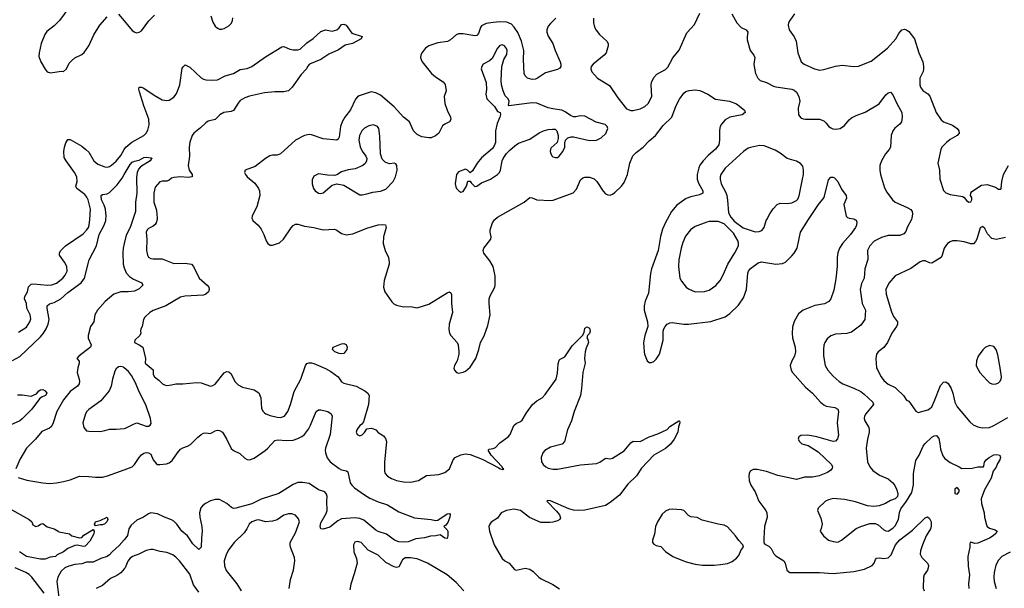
# Model space of a CAD drawing. Header units: inches. Extents: x 1682530 to 1839546, y 640742 to 791647.
# Tile 851 of 923: x 1819090 to 1827660, y 726792 to 731737. Entities that reach past the tile are written whole.
import ezdxf

# ---------------------------------------------------------------- set-up
doc = ezdxf.new("R2010")
doc.units = ezdxf.units.IN
doc.header["$MEASUREMENT"] = 0
for name, color, linetype in [('B8712', 7, 'Continuous'), ('B8713', 7, 'Continuous'), ('B8722', 7, 'Continuous'), ('B8723', 7, 'Continuous')]:
    doc.layers.add(name, color=color, linetype=linetype)

msp = doc.modelspace()

# ---------------------------------------------------------------- linework, layer by layer
at = {"layer": 'B8712', "color": 5}
for points, elevation in [([(1819026.4, 728773.6), (1819091, 728809), (1819270, 728979), (1819295.7, 729010), (1819320.2, 729050), (1819336.5, 729090), (1819344.7, 729130), (1819328.2, 729230), (1819330, 729250.4), (1819350, 729264.9), (1819390, 729278), (1819447, 729310), (1819510, 729363.7), (1819625, 729450), (1819653.3, 729490), (1819694.7, 729650), (1819758.4, 729770), (1819780.2, 729870), (1819825.6, 729950), (1819839.3, 729990), (1819840.1, 730000)], 560), ([(1819079.5, 729020.5), (1819150, 729062.4), (1819178.9, 729110), (1819185.1, 729134.9), (1819181.1, 729170), (1819153, 729230), (1819147.6, 729270), (1819131.3, 729310), (1819134, 729330), (1819158.4, 729370), (1819166.2, 729413.8), (1819190, 729436.1), (1819210, 729439.7), (1819330.8, 729429.2), (1819370, 729430.2), (1819410, 729446.5), (1819465.1, 729490), (1819485.3, 729514.7), (1819502.2, 729550), (1819501, 729590), (1819481, 729630), (1819435.1, 729690), (1819436, 729710), (1819447.6, 729730), (1819488.7, 729770), (1819643.4, 729876.6), (1819674.6, 729910), (1819688.8, 729930), (1819695.7, 729950), (1819699.7, 730000)], 580), ([(1820000, 729791.8), (1819990.1, 729750), (1819986, 729710), (1819990.2, 729610), (1820000, 729580.4)], 560), ([(1820000, 729370.7), (1819968.7, 729371.3), (1819910, 729350.9), (1819832.8, 729287.2), (1819766, 729210), (1819744.1, 729170), (1819736.2, 729110), (1819706, 729070), (1819685.5, 728990), (1819686.8, 728966.8), (1819710.3, 728910), (1819706.3, 728890), (1819603.1, 728810), (1819588.2, 728790), (1819606.7, 728766.7), (1819607.4, 728750), (1819594.2, 728710), (1819590.2, 728670), (1819608, 728610), (1819611.4, 728590), (1819607.6, 728570), (1819594, 728550), (1819530, 728502.6), (1819471.3, 728430), (1819412.1, 728330), (1819378, 728222), (1819364.4, 728195.6), (1819350, 728184), (1819283.5, 728156.5), (1819227.2, 728090), (1819150.2, 728009.8), (1819090, 727912.3), (1819054.9, 727830)], 560), ([(1820000, 728709.1), (1819994.2, 728714.2), (1819970, 728722.2), (1819950, 728718.7), (1819930, 728700.3), (1819918.4, 728681.6), (1819897.1, 728610), (1819887.2, 728550), (1819867, 728510), (1819796.5, 728423.5), (1819690, 728346), (1819674, 728330), (1819661.7, 728310), (1819638, 728230), (1819647, 728190), (1819670, 728163), (1819690, 728158), (1819790, 728155.5), (1819830, 728166), (1819870, 728176.4), (1819930, 728174.9), (1820000, 728183.4)], 580), ([(1819070, 728474), (1819110, 728476), (1819190, 728462), (1819235.3, 728484.7), (1819256, 728510), (1819270, 728519.3), (1819290, 728520.4), (1819310.7, 728510), (1819326, 728490), (1819315.5, 728470), (1819283.9, 728456.1), (1819260.7, 728439.3), (1819194, 728350), (1819110, 728267.1), (1819090, 728248.7), (1819006, 728210)], 540), ([(1819075.9, 727755.9), (1819151.8, 727731.8), (1819290, 727709), (1819350, 727703.6), (1819410, 727708.2), (1819470, 727719.7), (1819530, 727736.9), (1819610, 727768.9), (1819690, 727765.5), (1819750, 727757.6), (1819810, 727759.7), (1819852.7, 727770), (1820000, 727822.5)], 560), ([(1818994, 727490), (1819171.3, 727390), (1819196, 727370), (1819205.1, 727345.1), (1819230, 727331), (1819250, 727336), (1819269.3, 727350.7), (1819290, 727356), (1819327.9, 727327.9), (1819390, 727308), (1819424.7, 727290), (1819430, 727282), (1819524.5, 727264.5), (1819544.7, 727250), (1819610, 727230.6), (1819630, 727234), (1819646.6, 727253.4), (1819730, 727304.7), (1819738.8, 727290), (1819733.8, 727266.2), (1819699, 727201), (1819660.4, 727159.6), (1819645.5, 727154.5), (1819590, 727166), (1819570, 727163.1), (1819510, 727137.6), (1819470, 727109.5), (1819416.8, 727083.2), (1819402, 727070), (1819356, 727064), (1819310, 727045.2), (1819270, 727044.2), (1819150, 727069.9), (1819089, 727109)], 540), ([(1820000, 727214.2), (1819954.8, 727165.2), (1819894, 727110), (1819870, 727082.3), (1819851.1, 727068.9), (1819795.3, 727050), (1819730, 727019.8), (1819670, 727018.2), (1819630, 727003.7), (1819570, 726997.9), (1819515.9, 726984.1), (1819483.1, 726970), (1819450, 726941.1), (1819420.2, 726890), (1819412, 726850), (1819433.8, 726690)], 560), ([(1819302.6, 726750), (1819193.8, 726890), (1819171.5, 726911.5), (1819142.4, 726930), (1819050, 726970.8)], 560), ([(1820000, 726961.3), (1819970, 726926.3), (1819935.8, 726904.2), (1819881.3, 726878.7), (1819810, 726816.3), (1819754, 726790)], 580)]:
    msp.add_lwpolyline(points, dxfattribs=dict(at, elevation=elevation))
at = {"layer": 'B8712', "color": 5, "elevation": 540}
msp.add_lwpolyline([(1819750, 727335.3), (1819741.2, 727350), (1819750, 727370.6), (1819790, 727382), (1819851.3, 727410), (1819857.1, 727390), (1819847.7, 727370), (1819830, 727352.3), (1819810, 727345.6), (1819790, 727345.6)], close=True, dxfattribs=at)
at = {"layer": 'B8713', "color": 5}
for points, elevation in [([(1819518.4, 731841.6), (1819435.6, 731730), (1819390, 731683.5), (1819325.8, 731634.2), (1819307.2, 731610), (1819275.6, 731530), (1819258.7, 731450), (1819256.4, 731416.4), (1819274.4, 731370), (1819310, 731307.3), (1819330, 731284.9), (1819356.7, 731276.7), (1819450, 731290.8), (1819470, 731287.3), (1819496, 731310), (1819521.1, 731358.9), (1819539.1, 731380.9), (1819570, 731404.9), (1819630, 731434.4), (1819650, 731452.7), (1819690, 731510.6), (1819734.9, 731605.1), (1819786.6, 731690), (1819850, 731761.1)], 620), ([(1819950, 731787), (1820000, 731726.8)], 620), ([(1819699.7, 730000), (1819707, 730090), (1819686.9, 730170), (1819675.2, 730195.2), (1819657.8, 730217.8), (1819586, 730270), (1819579.2, 730290), (1819589.8, 730330), (1819586.8, 730370), (1819567.2, 730410), (1819492.8, 730510), (1819477.7, 730537.7), (1819472.9, 730590), (1819478.2, 730630), (1819490, 730667.3), (1819510, 730695.5), (1819530, 730695.8), (1819630, 730636.9), (1819666, 730610), (1819690, 730584.6), (1819734.7, 730510), (1819770, 730481.2), (1819830, 730456.9), (1819850, 730456.1), (1819870, 730461.5), (1819890, 730471.5), (1819930, 730507.9), (1819970, 730557.7), (1820000, 730607.2)], 580), ([(1819840.1, 730000), (1819842.7, 730030), (1819837, 730090), (1819825.1, 730125.1), (1819801.5, 730170), (1819799.5, 730210), (1819810, 730217.6), (1819850, 730222), (1819870, 730233.7), (1819938.1, 730301.9), (1819981.6, 730358.4), (1820000, 730390.6)], 560)]:
    msp.add_lwpolyline(points, dxfattribs=dict(at, elevation=elevation))
at = {"layer": 'B8722', "color": 5}
for points, elevation in [([(1820073.1, 730000), (1820050, 729931.1), (1820016.9, 729863.1), (1820000, 729791.8)], 560), ([(1820285, 730000), (1820278.9, 729970), (1820270, 729956.2), (1820250, 729941.3), (1820210, 729923), (1820198.9, 729910), (1820191.5, 729890), (1820195.6, 729830), (1820193.7, 729730), (1820201.3, 729690), (1820211.8, 729671.8), (1820230, 729662), (1820250, 729657.4), (1820330, 729657.2), (1820430, 729618.4), (1820530, 729620.2), (1820584.9, 729610), (1820602.3, 729590), (1820650.3, 729490), (1820720.4, 729430), (1820735.5, 729410), (1820739.5, 729390), (1820732.9, 729370), (1820710.3, 729350), (1820690, 729342.9), (1820526.2, 729333.8), (1820490, 729324.8), (1820362.8, 729250), (1820250, 729207.8), (1820223, 729190), (1820179.1, 729150), (1820167.3, 729130), (1820154.8, 729070), (1820144, 729050), (1820140.7, 729030), (1820144.9, 729010), (1820135.5, 728990), (1820092.7, 728950), (1820087.7, 728930), (1820130.7, 728910), (1820160.7, 728890), (1820186, 728790), (1820182, 728750), (1820250.9, 728690.9), (1820251.6, 728651.6), (1820262, 728630), (1820302, 728602), (1820331.3, 728570), (1820350, 728560.7), (1820370, 728557.3), (1820410, 728560.7), (1820449.4, 728570.6), (1820510, 728570.7), (1820630, 728583), (1820670, 728578), (1820750, 728550.4), (1820770, 728554.9), (1820790, 728568.9), (1820870, 728664.9), (1820890, 728677.3), (1820910, 728676.3), (1820930, 728657.3), (1820961.3, 728590), (1820990, 728561.7), (1821030, 728541.8), (1821130, 728519), (1821171.2, 728491.2), (1821187.4, 728450), (1821194.9, 728354.9), (1821208, 728330), (1821219.3, 728319.3), (1821230.7, 728310), (1821270, 728295.6), (1821330, 728280.7), (1821361.1, 728278.9), (1821393.6, 728290), (1821423.5, 728330), (1821448, 728392), (1821477.3, 728502.7), (1821537.7, 728610), (1821577.1, 728730), (1821590, 728746), (1821606.9, 728753.1), (1821630, 728753.7), (1821650, 728748), (1821750, 728705.1), (1821798.2, 728678.2), (1821861, 728630), (1821889.3, 728589.3), (1821910, 728576.5), (1822019.7, 728550), (1822094.4, 728510), (1822120.6, 728490), (1822132.1, 728467.9), (1822125.5, 728390), (1822081.3, 728238.7), (1822064.4, 728215.6), (1822050, 728208.7), (1822022.8, 728170), (1822018.8, 728150), (1822026, 728130), (1822050, 728117.3), (1822070, 728127.3), (1822090, 728146.8), (1822110, 728178), (1822150, 728184), (1822170, 728180.5), (1822190, 728170.6), (1822210, 728148.2), (1822257, 728117), (1822274.8, 728094.8), (1822283.6, 728070), (1822264, 727890), (1822264.9, 727810), (1822270.5, 727790), (1822290, 727768.5), (1822327.3, 727747.3), (1822370, 727730.3), (1822430, 727716.9), (1822490, 727714.6), (1822561.2, 727730), (1822630, 727773.4), (1822736.6, 727783.4), (1822790, 727799.3), (1822831.6, 727830), (1822863, 727910), (1822879.5, 727930), (1822930, 727953.4), (1822970, 727962.4), (1823010, 727955.8), (1823114.1, 727914.1), (1823259.7, 727839.7), (1823271, 727830), (1823295.6, 727824.4), (1823302.7, 727830), (1823295.1, 727835.1), (1823289.6, 727850), (1823193.3, 727950), (1823167.2, 727992.8), (1823177.2, 728002.8), (1823210, 728008), (1823230, 728017.8), (1823270, 728056.5), (1823340.4, 728110), (1823357.6, 728130), (1823390.8, 728209.2), (1823410, 728227), (1823450, 728242.6), (1823464.5, 728255.5), (1823501, 728319), (1823551.8, 728390), (1823590, 728421.3), (1823636.2, 728450), (1823662.4, 728477.6), (1823758.4, 728610), (1823770, 728662), (1823775.8, 728744.2), (1823784.9, 728775.1), (1823793.6, 728786.4), (1823835.3, 728804.7), (1823899, 728901), (1823987.6, 728990), (1824001.7, 729018.3), (1824010, 729056), (1824030, 729066), (1824050, 729056), (1824054, 729030), (1824050, 729008), (1824032, 728990), (1824026.8, 728970), (1824036, 728956), (1824040.5, 728930), (1824018.9, 728881.1), (1824012.2, 728850), (1824007, 728790), (1824010.4, 728750), (1823991.4, 728668.6), (1823980.2, 728530), (1823970, 728469.4), (1823915.9, 728330), (1823891.4, 728248.6), (1823858.7, 728170), (1823830.3, 728069.7), (1823810, 728045.6), (1823710, 728018.9), (1823661.6, 727990), (1823643.8, 727970), (1823628.7, 727930), (1823632.3, 727892.3), (1823645.5, 727870), (1823670, 727848.2), (1823690, 727838.4), (1823730, 727828.7), (1823770, 727828.7), (1823970, 727866.3), (1824110, 727878.7), (1824138, 727890), (1824190, 727924.9), (1824230, 727918.7), (1824250, 727923.1), (1824350, 727987.7), (1824410, 728057), (1824428.9, 728071.1), (1824490.8, 728069.2), (1824570, 728108.9), (1824645.3, 728134.7), (1824726.3, 728173.7), (1824750, 728199.3), (1824828, 728250), (1824834, 728250), (1824836, 728230), (1824824.5, 728195.5), (1824819.3, 728150), (1824784.9, 728090), (1824753.4, 728046.6), (1824710, 728008), (1824608.4, 727950), (1824502.8, 727837.3), (1824457.6, 727770), (1824382.4, 727697.6), (1824310, 727602.7), (1824230, 727538), (1824190, 727511.6), (1824010, 727472.8), (1823950, 727467.7), (1823910, 727472.9), (1823870, 727484.4), (1823710, 727552.9), (1823683.4, 727556.6), (1823679.1, 727550), (1823763.1, 727463.1), (1823788.6, 727430), (1823795.8, 727404.2), (1823790.2, 727390), (1823770, 727378.2), (1823730, 727366.3), (1823703.8, 727363.8), (1823625.6, 727365.6), (1823528.1, 727408.1), (1823449.9, 727469.9), (1823390, 727481.5), (1823327.7, 727470), (1823280.4, 727450), (1823250, 727402.9), (1823193.7, 727366.3), (1823180.5, 727350), (1823174.4, 727330), (1823179.5, 727290), (1823220.4, 727170), (1823290.3, 727050.3), (1823311.8, 727031.8), (1823350.6, 727010), (1823396.2, 726956.2), (1823410.4, 726950.3), (1823490, 726966.1), (1823530, 726958.9), (1823559.5, 726939.5), (1823608.9, 726888.9), (1823630, 726874.6), (1823730, 726824.6), (1823787.2, 726787.2)], 580), ([(1821114.8, 730000), (1821119.1, 729990), (1821166, 729950), (1821190, 729915.5), (1821215.8, 729870), (1821235.3, 729815.3), (1821250.4, 729790.3), (1821270, 729777.1), (1821290, 729776.4), (1821350, 729797), (1821385.4, 729830), (1821451.3, 729928.7), (1821470, 729947.4), (1821490, 729958.7), (1821510, 729959.5), (1821570, 729941.8), (1821650, 729931.3), (1821730, 729910.3), (1821830, 729915.5), (1821850, 729907.7), (1821890, 729878), (1821930, 729867.2), (1821990, 729876.1), (1822110, 729923.6), (1822210, 729952.2), (1822250, 729957.1), (1822272.8, 729952.8), (1822280.5, 729930), (1822257.6, 729850), (1822254.4, 729790), (1822270.3, 729730.3), (1822300.5, 729670), (1822306.4, 729630), (1822304.4, 729610), (1822263.1, 729470), (1822257.6, 729410), (1822268.5, 729370), (1822330, 729284), (1822347.3, 729267.3), (1822370, 729254.9), (1822430, 729239.5), (1822490, 729242), (1822550, 729231.8), (1822650, 729264.6), (1822810, 729363), (1822830, 729370.7), (1822842, 729362), (1822847.1, 729347.1), (1822846.8, 729270), (1822857.3, 729190), (1822827.7, 729090), (1822824.5, 729044.5), (1822830.8, 729010), (1822841, 728990), (1822898.8, 728930), (1822906.8, 728910), (1822910.8, 728850), (1822910.8, 728830), (1822897.3, 728770), (1822874.8, 728730), (1822868.2, 728708.2), (1822874.8, 728690), (1822892, 728670), (1822910, 728662.8), (1822949.1, 728670.9), (1822970, 728681), (1823010, 728716), (1823060.9, 728790), (1823086, 728870), (1823099.3, 728930), (1823131.9, 728988.1), (1823163.1, 729076.9), (1823185.4, 729170), (1823176.4, 729270), (1823177.4, 729310), (1823184.6, 729335.4), (1823225.1, 729410), (1823229.6, 729430.4), (1823229.6, 729510.4), (1823210, 729591.8), (1823181.7, 729641.7), (1823130, 729706), (1823125.1, 729730), (1823129.7, 729750.3), (1823191.5, 729830), (1823192.8, 729850), (1823183.5, 729890), (1823185.6, 729910), (1823204.2, 729970), (1823221.8, 729998.2), (1823224.3, 730000)], 620), ([(1824724.8, 730000), (1824710, 729973.3), (1824685, 729915), (1824668.8, 729851.2), (1824648.1, 729730), (1824589.3, 729570), (1824581, 729530), (1824561.7, 729358.3), (1824533.1, 729290), (1824524.2, 729250), (1824524.2, 729210), (1824554, 729110), (1824557.1, 729070), (1824530.4, 728990), (1824520.5, 728930), (1824524, 728850), (1824527.3, 728830), (1824550, 728771.3), (1824570, 728756), (1824590, 728756), (1824610, 728766), (1824630, 728786), (1824659.3, 728830), (1824691.5, 728950), (1824691.7, 729028.3), (1824696.2, 729050), (1824706.6, 729070), (1824726.6, 729090), (1824750, 729100.3), (1824770, 729102.7), (1824870, 729090.2), (1824910, 729090.2), (1825106.9, 729113.1), (1825230, 729153.8), (1825270, 729182.3), (1825345.2, 729254.8), (1825390, 729319.5), (1825417, 729390), (1825427.9, 729532.1), (1825432.8, 729550), (1825450, 729572.4), (1825517.7, 729622.3), (1825547.7, 729632.3), (1825670, 729612.2), (1825730, 729617.6), (1825754, 729630), (1825810, 729683.1), (1825831.8, 729708.2), (1825856.5, 729750), (1825884.7, 729890), (1825956.8, 730000)], 620), ([(1825296.7, 730000), (1825310, 729986), (1825387.7, 729927.7), (1825490, 729893), (1825525.4, 729894.6), (1825550, 729904), (1825570, 729931), (1825588, 729990), (1825593, 730000)], 640), ([(1826359.7, 730000), (1826370, 729994.8), (1826377.5, 729977.5), (1826374.4, 729950), (1826364.9, 729930), (1826320.4, 729870), (1826250.2, 729790), (1826226.5, 729750), (1826210.2, 729710), (1826204.4, 729670), (1826206.3, 729590), (1826194.8, 729485.2), (1826175.6, 729384.4), (1826150.2, 729309.8), (1826132.2, 729287.8), (1826094.3, 729265.7), (1826010, 729250.9), (1825908.5, 729210), (1825870, 729178), (1825830, 729114), (1825815.9, 729064.1), (1825812.8, 729010), (1825816.5, 728970), (1825838.5, 728890), (1825842.3, 728850), (1825832.4, 728810), (1825810, 728769.4), (1825796.5, 728730), (1825804, 728690), (1825816.9, 728670), (1825930, 728541.7), (1825991.5, 728490), (1826060.3, 728410), (1826090, 728386.5), (1826110, 728376.9), (1826184.4, 728364.4), (1826212.2, 728350), (1826215.6, 728330), (1826206, 728230), (1826216.9, 728123.1), (1826208.8, 728091.2), (1826190, 728072), (1826170, 728069.5), (1826150, 728073.6), (1826028, 728110), (1825950, 728125.2), (1825890, 728121.2), (1825871.3, 728110), (1825866.8, 728090), (1825876, 728070), (1825898, 728050), (1825953.4, 728033.4), (1826040.4, 727980.4), (1826155.5, 727870), (1826165.5, 727850), (1826162, 727838), (1826150, 727820.9), (1826120.5, 727799.5), (1826049.1, 727770.9), (1825990, 727759.1), (1825921, 727759), (1825850, 727739.8), (1825690, 727773.3), (1825590, 727808.5), (1825510, 727825.1), (1825474, 727826), (1825448.9, 727811.1), (1825439.3, 727790), (1825435.8, 727770), (1825440.3, 727730), (1825452.8, 727690), (1825490.3, 727630), (1825524.2, 727550), (1825583.1, 727470), (1825592.8, 727450), (1825595.3, 727410), (1825574, 727330), (1825565.5, 727225.5), (1825567.3, 727187.3), (1825574.8, 727174.8), (1825610, 727157.3), (1825630, 727137.3), (1825653, 727093), (1825670, 727074.9), (1825739.5, 727030), (1825753.7, 727010), (1825766.7, 726950), (1825792, 726930), (1826050, 726930.2), (1826170, 726920.8), (1826350, 726937.8), (1826442.2, 726957.8), (1826510.8, 726989.2), (1826526.3, 727010), (1826537.7, 727042.3), (1826546.9, 727053.1), (1826570, 727055.8), (1826610, 727050.2), (1826650, 727058), (1826676, 727084), (1826714, 727170), (1826750, 727213.8), (1826861.3, 727298.7), (1826970, 727404.4), (1826990, 727412.9), (1827010, 727399.6), (1827023.8, 727370), (1827023.1, 727330), (1827017, 727310), (1826980.9, 727250), (1826948, 727170), (1826930, 727117.2), (1826927.9, 727090), (1826941.2, 727061.2), (1826992.7, 727010), (1826999.3, 726990), (1826998, 726970), (1826990.5, 726950), (1826963, 726910), (1826958, 726890), (1826953, 726793), (1826962.8, 726770)], 620), ([(1826851.4, 730000), (1826815.6, 729930), (1826803.8, 729896.2), (1826785.8, 729874.1), (1826750, 729861.3), (1826650, 729859.8), (1826590, 729842.4), (1826526.7, 729810), (1826488.8, 729770), (1826468.8, 729730), (1826472.7, 729652.7), (1826445, 729570), (1826439.7, 729490), (1826417, 729443), (1826405.8, 729390), (1826422.7, 729270), (1826453.2, 729210), (1826446, 729130), (1826410, 729079.7), (1826330, 729019.7), (1826290, 729007.1), (1826190, 729003), (1826150, 728987.3), (1826119.2, 728960.8), (1826098, 728930), (1826090, 728908), (1826084.9, 728870), (1826086.6, 728813.4), (1826102, 728730), (1826124.9, 728690), (1826170, 728638.4), (1826223.8, 728590), (1826255.5, 728570), (1826350, 728533.2), (1826410, 728503.9), (1826440.9, 728480.9), (1826517, 728410), (1826521.1, 728390), (1826454, 728310), (1826443.1, 728290), (1826441.3, 728270), (1826447, 728250), (1826479.6, 728190), (1826484, 728170), (1826484.9, 728150), (1826470.3, 728090), (1826458, 728010), (1826470, 727891.3), (1826490, 727847.3), (1826516.7, 727816.7), (1826574.9, 727774.9), (1826650, 727744.9), (1826688.3, 727708.3), (1826705.8, 727685.8), (1826724, 727650), (1826733, 727610), (1826730.6, 727590), (1826710.5, 727569.5), (1826670, 727554.5), (1826626, 727530), (1826570, 727509.6), (1826524.8, 727504.8), (1826470, 727509.6), (1826364, 727544), (1826270, 727563.9), (1826170, 727572.9), (1826130, 727562.4), (1826104, 727550), (1826038.8, 727490), (1826034.8, 727470), (1826063.4, 727403.4), (1826074, 727350), (1826067.3, 727312.7), (1826058, 727290), (1826086, 727250), (1826130, 727210.7), (1826170, 727198), (1826210, 727194.9), (1826242.7, 727210), (1826370, 727312), (1826409.8, 727330.2), (1826490, 727354.9), (1826536.7, 727356.7), (1826562.8, 727342.8), (1826610, 727302), (1826630, 727293), (1826650, 727290.4), (1826690, 727315.3), (1826710, 727336.4), (1826738.2, 727390), (1826747.2, 727452.8), (1826758, 727482), (1826810, 727550.8), (1826854.5, 727625.5), (1826870, 727691.3), (1826870, 727792), (1826890, 727902.8), (1826918.3, 727950), (1826952.8, 728027.2), (1826968.5, 728050), (1827030, 728107.4), (1827050, 728118.7), (1827070, 728120.5), (1827090, 728096), (1827100.2, 728050), (1827103.2, 728003.2), (1827123.6, 727943.6), (1827142.4, 727922.4), (1827187.5, 727887.5), (1827267.3, 727850), (1827290, 727834.9), (1827381.6, 727838.4), (1827430, 727847.7), (1827478, 727850), (1827483.1, 727856.9), (1827487.3, 727890), (1827502, 727910), (1827529.5, 727930), (1827570, 727951.6), (1827594.9, 727954.9), (1827621, 727950), (1827627.7, 727930), (1827621.6, 727910), (1827602, 727878), (1827590, 727846.6), (1827562.4, 727810), (1827545.5, 727750), (1827488.9, 727650), (1827458, 727570), (1827461.6, 727530), (1827485.5, 727450), (1827487, 727410), (1827504.2, 727344.2), (1827512.2, 727330), (1827530, 727314.9), (1827581.6, 727301.6), (1827597.3, 727290), (1827586, 727270), (1827564.4, 727250), (1827530, 727228.8), (1827430, 727186), (1827402.5, 727182.5), (1827370, 727194.5), (1827362.8, 727190), (1827359.8, 727180.2), (1827361.1, 727150), (1827341.1, 727070), (1827345.7, 726985.7), (1827356.9, 726910), (1827348.8, 726830), (1827351.7, 726791.7)], 640), ([(1827670, 729842.7), (1827590, 729826.6), (1827550, 729836), (1827514.2, 729874.2), (1827490, 729922), (1827470, 729938), (1827450, 729928), (1827420.5, 729830), (1827410, 729809.2), (1827390.4, 729789.6), (1827370, 729789.6), (1827310, 729806.3), (1827250, 729815.1), (1827210, 729813.3), (1827190, 729807), (1827164.9, 729790), (1827136.3, 729750), (1827120.3, 729690), (1827110, 729669.6), (1827030, 729620.5), (1827010, 729622.9), (1826970, 729639.7), (1826950, 729639.8), (1826927.3, 729632.7), (1826846.3, 729573.7), (1826710, 729509.4), (1826653.7, 729446.3), (1826628.9, 729390), (1826631.6, 729350), (1826677.8, 729197.8), (1826696.3, 729156.3), (1826730.2, 729110.2), (1826730.4, 729090), (1826722, 729070), (1826679.6, 729010), (1826642, 728930), (1826610, 728887.6), (1826562, 728850), (1826546.7, 728830), (1826542, 728790), (1826548.5, 728710), (1826586.7, 728630), (1826610, 728600.4), (1826650, 728567), (1826710, 728538), (1826725.5, 728525.5), (1826781.3, 728470), (1826810, 728427.3), (1826830, 728420.7), (1826890, 728332.4), (1826910, 728322.4), (1826994.9, 728345.1), (1827010, 728352.2), (1827027.8, 728370), (1827050, 728415.5), (1827104.6, 728555.4), (1827130, 728584.4), (1827150, 728586.7), (1827170, 728574.4), (1827198.5, 728530), (1827212.2, 728490), (1827228.1, 728410), (1827249.1, 728370), (1827359.4, 728239.4), (1827390, 728212.7), (1827430, 728195.5), (1827466.7, 728186.7), (1827530, 728192), (1827570, 728207.4), (1827690, 728277.4)], 660), ([(1820000, 729580.4), (1820015, 729535.1), (1820044, 729504), (1820080.6, 729480.6), (1820153.4, 729450), (1820160.5, 729430), (1820130, 729397.7), (1820090, 729376.8), (1820034, 729370), (1820000, 729370.7)], 560), ([(1820000, 728183.4), (1820010, 728184.7), (1820078.8, 728221.2), (1820108.7, 728230), (1820190, 728202.7), (1820210, 728201.7), (1820226.6, 728210), (1820233.4, 728226.6), (1820227.9, 728267.9), (1820186.9, 728386.9), (1820130, 728502), (1820098.5, 728578.5), (1820062.3, 728642.3), (1820036.9, 728676.9), (1820000, 728709.1)], 580), ([(1820000, 727822.5), (1820070, 727847.4), (1820090, 727868.2), (1820129.7, 727930), (1820150, 727952.2), (1820170, 727967), (1820190, 727972.2), (1820211.7, 727971.7), (1820230, 727959.1), (1820252.4, 727910), (1820277.2, 727877.2), (1820290, 727870.4), (1820310, 727867.7), (1820366.3, 727873.7), (1820390, 727882.6), (1820417.3, 727902.7), (1820463, 727970), (1820490, 728001.3), (1820510, 728014.9), (1820550, 728028.9), (1820575.8, 728044.2), (1820636.2, 728103.8), (1820670, 728130.5), (1820690, 728140.5), (1820710, 728143), (1820750, 728137.3), (1820790, 728162), (1820810, 728168), (1820830, 728166), (1820854, 728150), (1820890, 728093), (1820930, 728008.5), (1820950, 727992), (1821005.2, 727965.2), (1821050, 727923.7), (1821070, 727913.7), (1821090.4, 727910.4), (1821130, 727924.7), (1821226, 727990), (1821250.8, 728010), (1821310, 728076.5), (1821335.5, 728084.5), (1821410, 728077.7), (1821470, 728081.5), (1821510, 728093.8), (1821546.8, 728113.2), (1821568.7, 728131.3), (1821603.4, 728176.6), (1821621.1, 728210), (1821670, 728331), (1821690, 728344.9), (1821710, 728344.9), (1821771, 728330), (1821801, 728310), (1821810.4, 728290.4), (1821793.1, 728130), (1821750.4, 728010), (1821747.8, 727992.2), (1821750.8, 727970), (1821766.9, 727926.9), (1821792.9, 727892.9), (1821870, 727835.5), (1821890, 727822.8), (1821933.4, 727813.4), (1821946.4, 727806.4), (1821967.4, 727710), (1821979.6, 727690), (1822004.8, 727664.8), (1822090, 727603.7), (1822136.2, 727576.2), (1822210, 727543.1), (1822290, 727517), (1822390, 727457.1), (1822525.2, 727405.2), (1822670.7, 727390.7), (1822710, 727381), (1822730, 727384.7), (1822810, 727438.8), (1822830, 727442), (1822835.3, 727435.3), (1822834.8, 727410), (1822815.5, 727364.5), (1822799.1, 727340.9), (1822782, 727330), (1822810, 727302), (1822816, 727290), (1822816, 727250), (1822810, 727226), (1822790, 727229.2), (1822750, 727258), (1822710.6, 727249.4), (1822666.3, 727246.3), (1822612, 727230), (1822537, 727223), (1822470, 727196.2), (1822430, 727193.6), (1822390, 727197.3), (1822353.3, 727210), (1822283.8, 727263.8), (1822210, 727286.9), (1822190, 727298), (1822084.3, 727384.3), (1822050, 727400.2), (1822010, 727405.2), (1821890, 727396.4), (1821859.7, 727380.3), (1821790, 727324.7), (1821730, 727306), (1821710, 727308), (1821705.1, 727330), (1821710, 727360.7), (1821757.7, 727442.3), (1821766.5, 727470), (1821762, 727550), (1821765.3, 727590), (1821761.5, 727610), (1821745.6, 727630), (1821689.3, 727649.3), (1821610, 727702.9), (1821550, 727713.7), (1821510, 727712.2), (1821470, 727694.5), (1821344.4, 727615.6), (1821190, 727567), (1821110, 727527.2), (1820970, 727489.7), (1820950, 727486.6), (1820933.8, 727493.8), (1820891.3, 727530), (1820830, 727564.4), (1820790, 727566), (1820750, 727552.9), (1820706, 727530), (1820680.4, 727510), (1820667.3, 727492.7), (1820655.6, 727450), (1820656.5, 727410), (1820674.7, 727330), (1820678.2, 727290), (1820671.3, 727228.7), (1820670.2, 727149.8), (1820650, 727129.3), (1820598, 727178), (1820550, 727249.7), (1820501.3, 727290), (1820458.2, 727350), (1820430, 727376.8), (1820410, 727389), (1820350, 727409.8), (1820290, 727441.1), (1820230, 727448.4), (1820210, 727440.5), (1820168.5, 727411.5), (1820110, 727384.4), (1820060, 727340), (1820040.9, 727310), (1820029.1, 727250.9), (1820014.6, 727230), (1820000, 727214.2)], 560), ([(1821435.6, 726790), (1821446.4, 726870), (1821473.5, 726950), (1821484.7, 727030), (1821481.3, 727061.3), (1821447.2, 727150), (1821443.1, 727170), (1821445.1, 727190), (1821490, 727273.4), (1821525.6, 727370), (1821517.7, 727397.7), (1821490, 727429.2), (1821459.5, 727439.5), (1821430, 727439.5), (1821390, 727427), (1821331.4, 727388.6), (1821290, 727375.4), (1821229.7, 727369.7), (1821170, 727387), (1821150, 727385.1), (1821110, 727369.6), (1821086.4, 727350), (1821067.2, 727310), (1821044, 727276), (1820956.4, 727190), (1820909.2, 727130.8), (1820890, 727093.2), (1820870.3, 727030), (1820871.8, 726988.2), (1820888.1, 726948.1), (1820978.5, 726830), (1821017.4, 726770)], 580), ([(1820650, 726757.7), (1820602.3, 726822.3), (1820570, 726915.1), (1820481.3, 727030), (1820450, 727063), (1820423.3, 727083.3), (1820370, 727104.4), (1820311.2, 727111.2), (1820250, 727129.6), (1820230, 727129.6), (1820190, 727120.5), (1820128, 727090), (1820070.9, 727069.1), (1820050, 727055.4), (1820031.7, 727028.3), (1820008.6, 726971.4), (1820000, 726961.3)], 580), ([(1822956.1, 726770), (1822890, 726842.4), (1822810, 726908.3), (1822638.4, 727010), (1822550, 727048.6), (1822490, 727058.2), (1822444.2, 727055.8), (1822420.5, 727039.5), (1822390, 726978.4), (1822370, 726973), (1822350, 726979.1), (1822276.5, 727016.5), (1822210, 727079.8), (1822123.3, 727123.3), (1822061.2, 727190), (1822030, 727200.7), (1822005.3, 727194.7), (1821995.5, 727170), (1821997.1, 727110), (1822021.3, 727050), (1822025.7, 727010), (1822002, 726918), (1821971.7, 726828.3), (1821962, 726778)], 580), ([(1827710, 727107.3), (1827637.3, 727070), (1827610, 727036), (1827586.8, 726993.2), (1827571.7, 726930), (1827569, 726890), (1827572.4, 726850), (1827588.2, 726790)], 660)]:
    msp.add_lwpolyline(points, dxfattribs=dict(at, elevation=elevation))
for points, elevation in [([(1825170, 729982.9), (1825090, 729982.4), (1825070, 729978), (1824970, 729938), (1824929.3, 729910.7), (1824886.3, 729853.7), (1824861, 729799), (1824846, 729750), (1824825.7, 729650), (1824823.1, 729590), (1824837.1, 729490), (1824850, 729462.8), (1824891.9, 729411.9), (1824910, 729396.3), (1824970.5, 729370.5), (1825050, 729372.7), (1825090, 729386), (1825150, 729426.4), (1825186, 729470), (1825216.6, 729523.4), (1825253.3, 729610), (1825314.7, 729710), (1825345.1, 729770), (1825347.3, 729790), (1825342.9, 729810), (1825301.6, 729881.6), (1825222.9, 729962.9)], 640), ([(1821890, 728831.1), (1821870, 728834.5), (1821831.8, 728850), (1821813, 728870), (1821819.5, 728890), (1821890, 728918.3), (1821910, 728921.3), (1821930, 728913), (1821938.7, 728890), (1821937, 728870), (1821910, 728835.1)], 580), ([(1827530, 728904), (1827494.4, 728885.6), (1827473.7, 728866.3), (1827433.4, 728810), (1827417.1, 728770), (1827416.4, 728730), (1827423.1, 728710), (1827448.4, 728670), (1827510, 728600.7), (1827530, 728580.7), (1827550, 728570.7), (1827570, 728567.7), (1827590, 728570.7), (1827610, 728580.7), (1827621.2, 728590), (1827632.3, 728610), (1827634.5, 728630), (1827625.1, 728710), (1827603.2, 728823.2), (1827590, 728868), (1827570, 728895.3)], 680), ([(1827250, 727669.2), (1827230, 727653.2), (1827228.6, 727631.4), (1827230, 727618), (1827250, 727610.8), (1827266, 727630), (1827266, 727650)], 640), ([(1824770, 727481.3), (1824741.4, 727478.6), (1824710, 727463.6), (1824683.2, 727436.8), (1824640.8, 727370), (1824623.9, 727330), (1824616, 727264), (1824598.3, 727210), (1824598.3, 727190), (1824610, 727175.3), (1824630, 727165.2), (1824670, 727155.8), (1824712.2, 727112.2), (1824775.5, 727070), (1824810, 727052.9), (1824890, 727023.6), (1824970, 727001.1), (1825033.5, 726993.5), (1825134.7, 726994.7), (1825190, 726997.8), (1825250, 727009.2), (1825290, 727024), (1825330, 727053.7), (1825350, 727078), (1825370, 727127.7), (1825389.3, 727150), (1825382.7, 727170), (1825350, 727206.6), (1825321.3, 727250), (1825250, 727328), (1825221.3, 727341.3), (1825170, 727349.8), (1825030, 727385.1), (1824987.8, 727407.8), (1824930, 727413), (1824910, 727426.3), (1824870, 727469.6), (1824850, 727475.4)], 620)]:
    msp.add_lwpolyline(points, close=True, dxfattribs=dict(at, elevation=elevation))
at = {"layer": 'B8723', "color": 5}
for points, elevation in [([(1820000, 731726.8), (1820070, 731642.4), (1820092.1, 731627.9), (1820110, 731623.8), (1820130, 731628), (1820150, 731642), (1820213.4, 731726.6), (1820264, 731776)], 620), ([(1820752.2, 731770), (1820770, 731714.8), (1820790, 731680.5), (1820810, 731664.4), (1820830, 731656.4), (1820850, 731655.8), (1820870, 731662), (1820910, 731685.3), (1820932.7, 731707.3), (1820942, 731730), (1820945.1, 731754.9)], 620), ([(1823757.6, 731750), (1823710, 731705.4), (1823690, 731680.5), (1823677.6, 731650), (1823676.9, 731630), (1823690, 731594.4), (1823730.3, 731530), (1823749.3, 731469.3), (1823794.4, 731370), (1823799.5, 731350), (1823798.4, 731330), (1823790, 731316), (1823770, 731303.1), (1823665, 731275.1), (1823598, 731230), (1823578.4, 731221.6), (1823550, 731216.8), (1823509.6, 731230), (1823489.7, 731250), (1823481, 731270), (1823475, 731390), (1823476.4, 731470), (1823458.6, 731550), (1823425.2, 731625.2), (1823393.6, 731673.6), (1823370, 731699.4), (1823330, 731715.4), (1823270, 731719.2), (1823210, 731714.5), (1823150, 731703.4), (1823110, 731683.1), (1823101.5, 731670), (1823083.9, 731616.1), (1823070, 731599.2), (1823050, 731596.5), (1822950, 731615.9), (1822910, 731614), (1822890, 731605.1), (1822838.3, 731561.7), (1822812.4, 731547.6), (1822730, 731535), (1822650.1, 731509.9), (1822623.1, 731490), (1822590.2, 731449.8), (1822581.3, 731430), (1822579.1, 731410), (1822583.6, 731390), (1822593.8, 731370), (1822674.7, 731270), (1822710, 731239.3), (1822776, 731196), (1822793.3, 731173.3), (1822802, 731118), (1822785.7, 731070), (1822789, 731010), (1822810, 730950.8), (1822840.4, 730890), (1822841.6, 730870), (1822830.7, 730850), (1822790, 730829.7), (1822770, 730814.3), (1822738.7, 730750), (1822710, 730728.2), (1822670, 730711.5), (1822650, 730709.7), (1822590, 730718), (1822550, 730738.5), (1822517.2, 730770), (1822483, 730850), (1822430, 730891.2), (1822350, 730980.3), (1822230, 731080.4), (1822190, 731101.1), (1822150, 731111.5), (1822044.8, 731075.2), (1822030, 731066.6), (1822013, 731047), (1821967.8, 730952.2), (1821918.6, 730890), (1821896.9, 730850), (1821882.3, 730810), (1821870, 730717.2), (1821861.3, 730698.7), (1821851.2, 730688.8), (1821730, 730700.3), (1821630, 730735.8), (1821610, 730738), (1821570, 730731.2), (1821489.2, 730690.8), (1821360.5, 730570), (1821330, 730559.1), (1821290, 730558.3), (1821267, 730553), (1821230, 730531.2), (1821138, 730462), (1821050.7, 730429.3), (1821047.3, 730410), (1821055.5, 730390), (1821070.4, 730370), (1821135.6, 730315.6), (1821168.2, 730270), (1821177.1, 730250), (1821178.4, 730210), (1821154.9, 730110), (1821121.3, 730050), (1821112.4, 730030), (1821110.5, 730010), (1821114.8, 730000)], 620), ([(1824085.3, 731750), (1824084.4, 731710), (1824093.8, 731673.8), (1824107.9, 731647.9), (1824136.3, 731610), (1824200.7, 731550), (1824210.6, 731530), (1824210.5, 731510), (1824193, 731450), (1824177.1, 731430), (1824080.7, 731350), (1824065.2, 731330), (1824059.6, 731310), (1824070, 731284.9), (1824120.4, 731230), (1824224.7, 731164.7), (1824297.2, 731057.2), (1824370, 730962.8), (1824408.2, 730948.2), (1824430, 730948.2), (1824490, 730963.1), (1824530, 730982.4), (1824559.6, 731010), (1824591.3, 731070), (1824584.7, 731170), (1824588.6, 731191.4), (1824610, 731236.3), (1824635.1, 731264.9), (1824710, 731303.1), (1824730, 731324.4), (1824775, 731405), (1824830, 731472.7), (1824898, 731622), (1824963.9, 731696.1), (1825010, 731793)], 640), ([(1825287.3, 731790), (1825330.7, 731710), (1825370.3, 731670.3), (1825414, 731650), (1825428.2, 731630), (1825420.3, 731590), (1825421.2, 731561.2), (1825448.7, 731470), (1825478.7, 731430), (1825487.4, 731410), (1825479.6, 731350), (1825481.7, 731330), (1825495.3, 731270), (1825514.4, 731230), (1825536.3, 731210), (1825591, 731191), (1825650, 731158.9), (1825672.3, 731152.3), (1825810, 731134), (1825830, 731125.3), (1825850, 731108), (1825870.3, 731070), (1825879.6, 731030), (1825867.1, 730967.1), (1825868.4, 730910), (1825890, 730885.5), (1825910, 730875.5), (1825930, 730872.7), (1826052.8, 730872.8), (1826090, 730857.3), (1826110, 730838.8), (1826130, 730810.8), (1826150, 730796.3), (1826168.4, 730788.4), (1826190, 730786), (1826230, 730792.2), (1826270, 730818.4), (1826310, 730866.7), (1826330, 730884.2), (1826370, 730905.7), (1826447.6, 730932.4), (1826570, 731006), (1826630, 731083.8), (1826650, 731101.6), (1826670, 731106), (1826690, 731085.5), (1826723.2, 731010), (1826767.8, 730930), (1826770.3, 730889.7), (1826764.4, 730850), (1826750.2, 730829.8), (1826705.9, 730794.1), (1826688.7, 730770), (1826676.5, 730730), (1826668.7, 730630), (1826658.4, 730610), (1826624.9, 730570), (1826590.2, 730509.8), (1826576.5, 730470), (1826575.6, 730430), (1826582.8, 730390), (1826616.2, 730276.2), (1826636.4, 730236.4), (1826687, 730170), (1826710, 730150.3), (1826807.8, 730107.8), (1826845.7, 730085.7), (1826858.4, 730070), (1826862, 730050), (1826856.5, 730010), (1826851.4, 730000)], 640), ([(1825834.9, 731790), (1825792, 731730), (1825782, 731710), (1825778.7, 731690), (1825786.7, 731650), (1825830.4, 731590), (1825848, 731550), (1825862, 731450), (1825890.7, 731370), (1825918.8, 731350), (1826006.8, 731310), (1826050, 731299.5), (1826090, 731303.1), (1826190, 731332.4), (1826250, 731343), (1826350, 731330.5), (1826390, 731334.4), (1826502.5, 731377.5), (1826643.7, 731490), (1826715.1, 731570), (1826741.2, 731618.8), (1826768.7, 731650), (1826790, 731654.8), (1826810, 731650.8), (1826830, 731636), (1826879.3, 731570), (1826915.5, 731450), (1826950.3, 731370), (1826958, 731330), (1826957, 731310), (1826952.7, 731287.3), (1826925.7, 731230), (1826925.7, 731170), (1826930.4, 731150), (1826950, 731120.5), (1826994, 731094), (1827012.5, 731072.5), (1827066.8, 730930), (1827110, 730866), (1827130.5, 730850.5), (1827210, 730821), (1827250.5, 730790.5), (1827264.7, 730770), (1827266, 730750), (1827251, 730730), (1827190, 730694.5), (1827157.3, 730670), (1827116.3, 730630), (1827108, 730610), (1827081.3, 730490), (1827094.9, 730430), (1827098.9, 730350), (1827130, 730251.3), (1827150, 730231), (1827190, 730216), (1827298.8, 730198.8), (1827311.3, 730191.3), (1827330, 730164.7), (1827350, 730152), (1827370, 730154), (1827378, 730170), (1827378, 730190), (1827366, 730210), (1827368, 730230), (1827376.4, 730243.6), (1827462, 730298), (1827510, 730304.7), (1827582, 730282), (1827610, 730262.8), (1827630, 730264.7), (1827633.2, 730270), (1827639, 730330), (1827653.2, 730390), (1827696, 730470)], 660), ([(1820000, 730607.2), (1820013.8, 730630), (1820067.1, 730672.9), (1820169.9, 730730.1), (1820190.8, 730750), (1820204.5, 730775.5), (1820215.7, 730824.3), (1820213.2, 730873.2), (1820170, 730989.7), (1820132.4, 731110), (1820127.5, 731132.5), (1820130, 731150.4), (1820150, 731151.7), (1820170, 731141.7), (1820260.7, 731080.7), (1820330, 731042), (1820370, 731033.8), (1820390, 731038.5), (1820430, 731064.7), (1820450.4, 731089.6), (1820464.3, 731115.7), (1820482.6, 731170), (1820504.8, 731315.2), (1820511.1, 731328.9), (1820530, 731343.8), (1820570, 731325.7), (1820670, 731232.7), (1820690, 731220.8), (1820710, 731214.9), (1820770, 731211.1), (1820810, 731215.2), (1820878, 731250), (1820950.9, 731269.1), (1821010, 731303.5), (1821070, 731313.9), (1821108.8, 731331.2), (1821230, 731414.3), (1821370, 731502), (1821390, 731504.9), (1821441, 731481), (1821470, 731474.9), (1821510, 731475.2), (1821530, 731482.3), (1821590, 731535.9), (1821645.1, 731574.9), (1821710, 731633.8), (1821750, 731650.6), (1821810, 731638.8), (1821830, 731643.8), (1821850, 731650.7), (1821870, 731667.3), (1821890, 731696), (1821910, 731698), (1821930.4, 731690), (1821979.8, 731619.8), (1822070.7, 731590.7), (1822062, 731570), (1821986, 731530), (1821922.6, 731517.3), (1821863.4, 731476.6), (1821781, 731439), (1821710, 731390.5), (1821610.7, 731350), (1821593.4, 731330), (1821586, 731310), (1821539.8, 731260.2), (1821461.7, 731150), (1821430, 731120.2), (1821390, 731109.1), (1821310, 731111.6), (1821219.4, 731100.6), (1821090, 731072.2), (1821050, 731059.1), (1821010, 731034.8), (1820990, 731012.9), (1820950, 730948.9), (1820930, 730940.5), (1820867.8, 730930), (1820833, 730910), (1820790, 730870.6), (1820730, 730854.1), (1820710, 730841.7), (1820663.8, 730796.2), (1820606, 730750), (1820590, 730729.6), (1820570, 730672.7), (1820566.1, 730630), (1820567.6, 730550), (1820554.7, 730470), (1820563.9, 730430), (1820590.3, 730390), (1820590.4, 730370), (1820556.3, 730363.7), (1820490, 730369.8), (1820430, 730365.1), (1820410, 730358.3), (1820390, 730341.4), (1820370, 730332.7), (1820330, 730334.2), (1820310, 730327.1), (1820270, 730281.6), (1820257.2, 730230), (1820258.5, 730150), (1820280.4, 730080.4), (1820287.1, 730010), (1820285, 730000)], 580), ([(1823224.3, 730000), (1823250, 730019.6), (1823481.2, 730150), (1823529.7, 730190.3), (1823550, 730188.4), (1823590, 730172.2), (1823710, 730163.8), (1823733.1, 730166.9), (1823908.2, 730231.8), (1823936.3, 730263.7), (1823970, 730343.8), (1823990, 730362), (1824010, 730368.8), (1824050, 730367.7), (1824090, 730354), (1824114.3, 730330), (1824167.1, 730247.1), (1824190, 730223.1), (1824210, 730213.7), (1824230, 730212), (1824250, 730220.3), (1824270, 730233.7), (1824328.4, 730290), (1824350, 730322.4), (1824379.3, 730390), (1824401.1, 730490), (1824427.3, 730552.7), (1824456.3, 730583.7), (1824516.9, 730630), (1824570, 730684.2), (1824624.2, 730730), (1824690, 730817.1), (1824765.1, 730890), (1824805.1, 730990), (1824833.9, 731046.1), (1824870, 731097.6), (1824887.4, 731112.6), (1824917.9, 731122.1), (1824970, 731127.8), (1825010, 731120.9), (1825079.1, 731090), (1825146.1, 731046.1), (1825269, 731029), (1825330, 731004.6), (1825399.3, 730950), (1825404.9, 730930), (1825378.8, 730910), (1825270, 730889.8), (1825230, 730866.9), (1825197.4, 730830), (1825187.4, 730810), (1825181.8, 730778.2), (1825181.3, 730690), (1825174.4, 730650), (1825147.1, 730612.9), (1825082.3, 730557.7), (1825039.3, 730510), (1825010, 730473.1), (1825000.4, 730450), (1824986.9, 730390), (1824985.3, 730350), (1824997.1, 730317.1), (1825034.7, 730250), (1825034.7, 730230), (1825006.8, 730213.2), (1824930, 730196.5), (1824890, 730181.1), (1824810, 730125.3), (1824763.5, 730070), (1824724.8, 730000)], 620), ([(1825593, 730000), (1825617.7, 730050), (1825648.3, 730091.7), (1825684.2, 730130), (1825710, 730142.7), (1825770, 730140.3), (1825810, 730145.7), (1825850, 730164.4), (1825862.6, 730177.4), (1825874.2, 730205.9), (1825904.7, 730350), (1825911.5, 730390), (1825911.6, 730430), (1825905.1, 730465.1), (1825887.3, 730487.3), (1825850, 730506), (1825770, 730529.3), (1825710, 730577.2), (1825664.1, 730604.1), (1825570, 730640.7), (1825530, 730643.6), (1825450, 730627), (1825430, 730619.5), (1825390, 730592), (1825230, 730445.1), (1825192.2, 730390), (1825185.3, 730370), (1825185.3, 730350), (1825196, 730310), (1825235.1, 730235.1), (1825243.6, 730210), (1825251.6, 730168.4), (1825258.4, 730058.4), (1825278.8, 730018.8), (1825296.7, 730000)], 640), ([(1820000, 730390.6), (1820050, 730478.4), (1820070, 730498.9), (1820090, 730508.2), (1820130, 730517), (1820170, 730538.7), (1820190, 730541.6), (1820235.3, 730535.3), (1820242, 730530), (1820234.4, 730525.6), (1820226, 730510), (1820142, 730458), (1820123.7, 730436.3), (1820111.8, 730408.2), (1820105.4, 730365.4), (1820110.2, 730230.2), (1820099, 730150), (1820096.5, 730070), (1820073.1, 730000)], 560), ([(1825956.8, 730000), (1826042, 730130), (1826091.1, 730190), (1826130, 730346), (1826150, 730367.3), (1826170, 730367.3), (1826181.4, 730361.4), (1826210, 730331.3), (1826242.3, 730262.3), (1826284, 730210), (1826286.4, 730186.4), (1826262.8, 730130), (1826282.8, 730030), (1826296.3, 730016.3), (1826310.5, 730010.5), (1826350, 730004.9), (1826359.7, 730000)], 620)]:
    msp.add_lwpolyline(points, dxfattribs=dict(at, elevation=elevation))
at = {"layer": 'B8723', "color": 5, "elevation": 640}
for points in [[(1823290, 731518), (1823270, 731512.7), (1823250, 731489.2), (1823200.7, 731399.3), (1823179.5, 731380.5), (1823124.7, 731350), (1823111, 731330), (1823106.8, 731310), (1823150.5, 731190), (1823153.4, 731130), (1823147.7, 731090), (1823154.8, 731050), (1823222.5, 730982.5), (1823250, 730938), (1823271.3, 730930), (1823273.7, 730913.7), (1823268, 730890), (1823245.5, 730834.5), (1823230.4, 730770.4), (1823230.5, 730669.5), (1823219.9, 730640.1), (1823204.1, 730615.9), (1823110, 730535.1), (1823073, 730490), (1823030, 730424), (1823010, 730406), (1822988, 730430), (1822970, 730439), (1822910, 730414), (1822891.3, 730390), (1822878.8, 730310), (1822884.5, 730284.5), (1822891, 730270), (1822911.3, 730250), (1822930, 730238.8), (1822950, 730242.8), (1822979.3, 730290), (1822990, 730332), (1823010, 730334), (1823018, 730318), (1823050, 730286), (1823070, 730291), (1823110, 730317.3), (1823189, 730350), (1823249.6, 730390.4), (1823266, 730410), (1823275.1, 730430), (1823289.2, 730510), (1823297.2, 730530), (1823327.3, 730572.7), (1823357.2, 730602.8), (1823398.2, 730641.8), (1823430, 730664.9), (1823530, 730699.3), (1823610, 730752.7), (1823650, 730770.4), (1823690, 730782), (1823726.4, 730786.4), (1823750, 730784.7), (1823764.7, 730770), (1823776, 730730), (1823775.3, 730704.7), (1823766.8, 730670), (1823716.9, 730623.1), (1823709.1, 730610.9), (1823707.7, 730592.3), (1823712.2, 730570), (1823723.8, 730550), (1823730, 730543.8), (1823750, 730538.4), (1823770, 730540.4), (1823786, 730550), (1823817.6, 730590), (1823834, 730630), (1823835.1, 730664.9), (1823841.2, 730690), (1823862, 730710), (1823890, 730719.1), (1823910, 730719.3), (1824050, 730686.4), (1824110, 730690.5), (1824151.2, 730708.8), (1824191.3, 730748.7), (1824209, 730790), (1824204, 730810), (1824186.3, 730826.3), (1824107.5, 730847.5), (1824010, 730897.2), (1823970, 730901.2), (1823930, 730893.2), (1823910, 730894), (1823884.7, 730904.7), (1823837.5, 730937.5), (1823809.3, 730949.3), (1823730, 730960.9), (1823690, 730971.8), (1823592.3, 731012.3), (1823550, 731014), (1823347, 730987), (1823344, 730990), (1823349.4, 731030), (1823340.9, 731050), (1823316.6, 731076.6), (1823297.7, 731117.7), (1823283, 731170), (1823279.7, 731210), (1823286, 731330), (1823304.2, 731390), (1823330, 731436), (1823334, 731470), (1823327.9, 731487.9), (1823310, 731509.3)], [(1822170, 730823.6), (1822130, 730815.6), (1822090, 730793.3), (1822067.6, 730770), (1822048, 730730), (1822042.2, 730690), (1822052, 730632), (1822070, 730595.5), (1822103, 730550), (1822110.4, 730530), (1822108.4, 730510), (1822098.4, 730490), (1822077.1, 730470), (1822010, 730441), (1821949, 730431), (1821890, 730415.1), (1821850, 730389), (1821830, 730382), (1821770, 730384), (1821690, 730396), (1821650, 730377.2), (1821634.4, 730345.6), (1821634, 730310), (1821647.3, 730270), (1821660.7, 730250), (1821690, 730228.4), (1821710, 730224.9), (1821730, 730232.7), (1821810, 730298.8), (1821850, 730310.8), (1821910, 730299.3), (1822050, 730214.9), (1822070, 730213.4), (1822110, 730223.1), (1822163.3, 730236.7), (1822230, 730244.9), (1822275.8, 730264.2), (1822340.7, 730330), (1822360.7, 730370), (1822376.2, 730430), (1822372.3, 730470), (1822363.2, 730483.2), (1822350, 730489.3), (1822310, 730485.1), (1822290, 730489.6), (1822270, 730498.4), (1822245.7, 730525.7), (1822229.6, 730570), (1822224.2, 730724.2), (1822214.3, 730790), (1822202.7, 730810)]]:
    msp.add_lwpolyline(points, close=True, dxfattribs=at)

doc.saveas('drawing.dxf')
